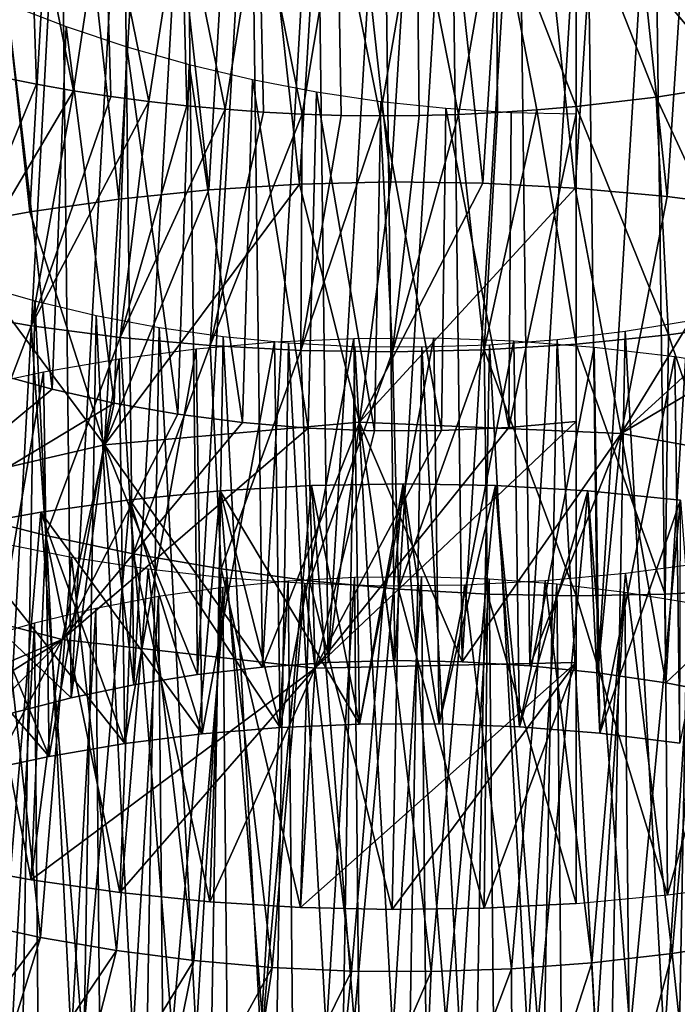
# Model space of a CAD drawing. Header units: millimetres. Extents: x -161 to 161, y -94 to 1149.
# Tile 742 of 1056: x 42.37 to 44.89, y 381.16 to 384.93. Entities that reach past the tile are written whole.
import ezdxf

# ---------------------------------------------------------------- set-up
doc = ezdxf.new("R2010")
doc.units = ezdxf.units.MM
doc.header["$LTSCALE"] = 81.481481
for name, color, linetype in [('63', 7, 'CONTINUOUS'), ('64', 7, 'CONTINUOUS'), ('66', 7, 'CONTINUOUS'), ('67', 7, 'CONTINUOUS'), ('74', 7, 'CONTINUOUS'), ('75', 7, 'CONTINUOUS'), ('76', 7, 'CONTINUOUS'), ('77', 7, 'CONTINUOUS'), ('79', 7, 'CONTINUOUS'), ('80', 7, 'CONTINUOUS'), ('83', 7, 'CONTINUOUS'), ('84', 7, 'CONTINUOUS')]:
    doc.layers.add(name, color=color, linetype=linetype)

msp = doc.modelspace()

# ---------------------------------------------------------------- linework, layer by layer
at = {"layer": '63', "color": 7, "linetype": 'CONTINUOUS', "true_color": 0xaaaaaa}
for points in [[(42.4356, 384.679, -24.3688), (42.295, 384.7069, -24.4219), (42.081, 383.8137, -23.6136), (42.4356, 384.679, -24.3688)], [(42.5776, 384.654, -24.3182), (42.4356, 384.679, -24.3688), (42.081, 383.8137, -23.6136), (42.5776, 384.654, -24.3182)], [(42.4158, 383.7559, -23.5066), (42.5776, 384.654, -24.3182), (42.081, 383.8137, -23.6136), (42.4158, 383.7559, -23.5066)], [(42.7209, 384.6319, -24.2699), (42.5776, 384.654, -24.3182), (42.4158, 383.7559, -23.5066), (42.7209, 384.6319, -24.2699)], [(42.8653, 384.6126, -24.2241), (42.7209, 384.6319, -24.2699), (42.4158, 383.7559, -23.5066), (42.8653, 384.6126, -24.2241)], [(42.7558, 383.7111, -23.4107), (42.8653, 384.6126, -24.2241), (42.4158, 383.7559, -23.5066), (42.7558, 383.7111, -23.4107)], [(43.0108, 384.5962, -24.1807), (42.8653, 384.6126, -24.2241), (42.7558, 383.7111, -23.4107), (43.0108, 384.5962, -24.1807)], [(43.1573, 384.5827, -24.1399), (43.0108, 384.5962, -24.1807), (42.7558, 383.7111, -23.4107), (43.1573, 384.5827, -24.1399)], [(43.0999, 383.6795, -23.3259), (43.1573, 384.5827, -24.1399), (42.7558, 383.7111, -23.4107), (43.0999, 383.6795, -23.3259)], [(43.3045, 384.5721, -24.1015), (43.1573, 384.5827, -24.1399), (43.0999, 383.6795, -23.3259), (43.3045, 384.5721, -24.1015)], [(43.4524, 384.5644, -24.0657), (43.3045, 384.5721, -24.1015), (43.0999, 383.6795, -23.3259), (43.4524, 384.5644, -24.0657)], [(44.1996, 384.5703, -23.9245), (44.0495, 384.5632, -23.9477), (44.1481, 383.6639, -23.14), (44.1996, 384.5703, -23.9245)], [(44.3498, 384.5804, -23.904), (44.1996, 384.5703, -23.9245), (44.1481, 383.6639, -23.14), (44.3498, 384.5804, -23.904)], [(44.5, 383.6856, -23.1013), (44.3498, 384.5804, -23.904), (44.1481, 383.6639, -23.14), (44.5, 383.6856, -23.1013)], [(44.5, 384.5934, -23.8861), (44.3498, 384.5804, -23.904), (44.5, 383.6856, -23.1013), (44.5, 384.5934, -23.8861)], [(43.4472, 383.661, -23.2525), (43.4524, 384.5644, -24.0657), (43.0999, 383.6795, -23.3259), (43.4472, 383.661, -23.2525)], [(43.601, 384.5597, -24.0324), (43.4524, 384.5644, -24.0657), (43.4472, 383.661, -23.2525), (43.601, 384.5597, -24.0324)], [(43.7501, 384.5579, -24.0016), (43.601, 384.5597, -24.0324), (43.4472, 383.661, -23.2525), (43.7501, 384.5579, -24.0016)], [(43.7969, 383.6558, -23.1905), (43.7501, 384.5579, -24.0016), (43.4472, 383.661, -23.2525), (43.7969, 383.6558, -23.1905)], [(43.8996, 384.5591, -23.9733), (43.7501, 384.5579, -24.0016), (43.7969, 383.6558, -23.1905), (43.8996, 384.5591, -23.9733)], [(44.0495, 384.5632, -23.9477), (43.8996, 384.5591, -23.9733), (43.7969, 383.6558, -23.1905), (44.0495, 384.5632, -23.9477)], [(44.1481, 383.6639, -23.14), (44.0495, 384.5632, -23.9477), (43.7969, 383.6558, -23.1905), (44.1481, 383.6639, -23.14)]]:
    msp.add_3dface(points, dxfattribs=at)
at = {"layer": '64', "color": 7, "linetype": 'CONTINUOUS', "true_color": 0xaaaaaa}
for points in [[(42.4158, 383.7559, -23.5066), (42.081, 383.8137, -23.6136), (42.1411, 383.0382, -24.4959), (42.4158, 383.7559, -23.5066)], [(42.4714, 382.9546, -24.4261), (42.4158, 383.7559, -23.5066), (42.1411, 383.0382, -24.4959), (42.4714, 382.9546, -24.4261)], [(42.7558, 383.7111, -23.4107), (42.4158, 383.7559, -23.5066), (42.4714, 382.9546, -24.4261), (42.7558, 383.7111, -23.4107)], [(42.8059, 382.8839, -24.3671), (42.7558, 383.7111, -23.4107), (42.4714, 382.9546, -24.4261), (42.8059, 382.8839, -24.3671)], [(43.0999, 383.6795, -23.3259), (42.7558, 383.7111, -23.4107), (42.8059, 382.8839, -24.3671), (43.0999, 383.6795, -23.3259)], [(43.1423, 382.8262, -24.3189), (43.0999, 383.6795, -23.3259), (42.8059, 382.8839, -24.3671), (43.1423, 382.8262, -24.3189)], [(43.4472, 383.661, -23.2525), (43.0999, 383.6795, -23.3259), (43.1423, 382.8262, -24.3189), (43.4472, 383.661, -23.2525)], [(44.1481, 383.6639, -23.14), (43.7969, 383.6558, -23.1905), (43.8202, 382.7494, -24.2547), (44.1481, 383.6639, -23.14)], [(44.1603, 382.7301, -24.2386), (44.1481, 383.6639, -23.14), (43.8202, 382.7494, -24.2547), (44.1603, 382.7301, -24.2386)], [(44.5, 383.6856, -23.1013), (44.1481, 383.6639, -23.14), (44.5, 382.7237, -24.2333), (44.5, 383.6856, -23.1013)], [(44.5, 382.7237, -24.2333), (44.1481, 383.6639, -23.14), (44.1603, 382.7301, -24.2386), (44.5, 382.7237, -24.2333)], [(43.4806, 382.7814, -24.2814), (43.4472, 383.661, -23.2525), (43.1423, 382.8262, -24.3189), (43.4806, 382.7814, -24.2814)], [(43.7969, 383.6558, -23.1905), (43.4472, 383.661, -23.2525), (43.4806, 382.7814, -24.2814), (43.7969, 383.6558, -23.1905)], [(43.8202, 382.7494, -24.2547), (43.7969, 383.6558, -23.1905), (43.4806, 382.7814, -24.2814), (43.8202, 382.7494, -24.2547)]]:
    msp.add_3dface(points, dxfattribs=at)
at = {"layer": '66', "color": 7, "linetype": 'CONTINUOUS', "true_color": 0xaaaaaa}
for points in [[(45.1116, 384.677, -23.8392), (44.8061, 384.6291, -23.8573), (45.2045, 383.7698, -23.0587), (45.1116, 384.677, -23.8392)], [(44.8061, 384.6291, -23.8573), (44.5, 384.5934, -23.8861), (44.8526, 383.7209, -23.0741), (44.8061, 384.6291, -23.8573)], [(45.2045, 383.7698, -23.0587), (44.8061, 384.6291, -23.8573), (44.8526, 383.7209, -23.0741), (45.2045, 383.7698, -23.0587)], [(44.5, 384.5934, -23.8861), (44.5, 383.6856, -23.1013), (44.8526, 383.7209, -23.0741), (44.5, 384.5934, -23.8861)]]:
    msp.add_3dface(points, dxfattribs=at)
at = {"layer": '67', "color": 7, "linetype": 'CONTINUOUS', "true_color": 0xaaaaaa}
for points in [[(45.2045, 383.7698, -23.0587), (44.8526, 383.7209, -23.0741), (45.1804, 382.7493, -24.2547), (45.2045, 383.7698, -23.0587)], [(44.8526, 383.7209, -23.0741), (44.5, 383.6856, -23.1013), (44.84, 382.7301, -24.2386), (44.8526, 383.7209, -23.0741)], [(45.1804, 382.7493, -24.2547), (44.8526, 383.7209, -23.0741), (44.84, 382.7301, -24.2386), (45.1804, 382.7493, -24.2547)], [(44.5, 383.6856, -23.1013), (44.5, 382.7237, -24.2333), (44.84, 382.7301, -24.2386), (44.5, 383.6856, -23.1013)]]:
    msp.add_3dface(points, dxfattribs=at)
at = {"layer": '74', "color": 7, "linetype": 'CONTINUOUS', "true_color": 0xaaaaaa}
for points in [[(43.4418, 384.2965, -44.0646), (43.7916, 384.3051, -44.124), (43.6713, 383.3874, -43.314), (43.4418, 384.2965, -44.0646)], [(43.7916, 384.3051, -44.124), (44.1431, 384.3001, -44.172), (43.6713, 383.3874, -43.314), (43.7916, 384.3051, -44.124)], [(43.0945, 384.2746, -43.9941), (43.4418, 384.2965, -44.0646), (42.6958, 383.3007, -43.0623), (43.0945, 384.2746, -43.9941)], [(42.6958, 383.3007, -43.0623), (43.4418, 384.2965, -44.0646), (43.6713, 383.3874, -43.314), (42.6958, 383.3007, -43.0623)], [(42.7505, 384.2394, -43.9123), (43.0945, 384.2746, -43.9941), (42.6958, 383.3007, -43.0623), (42.7505, 384.2394, -43.9123)], [(44.1431, 384.3001, -44.172), (44.4955, 384.2816, -44.2088), (43.6713, 383.3874, -43.314), (44.1431, 384.3001, -44.172)], [(43.6713, 383.3874, -43.314), (44.4955, 384.2816, -44.2088), (44.6715, 383.3432, -43.4564), (43.6713, 383.3874, -43.314)], [(44.4955, 384.2816, -44.2088), (44.848, 384.2493, -44.2341), (44.6715, 383.3432, -43.4564), (44.4955, 384.2816, -44.2088)], [(42.4106, 384.191, -43.8195), (42.7505, 384.2394, -43.9123), (42.6958, 383.3007, -43.0623), (42.4106, 384.191, -43.8195)], [(44.848, 384.2493, -44.2341), (45.1996, 384.2033, -44.2479), (44.6715, 383.3432, -43.4564), (44.848, 384.2493, -44.2341)], [(42.0761, 384.1293, -43.7157), (42.4106, 384.191, -43.8195), (42.6958, 383.3007, -43.0623), (42.0761, 384.1293, -43.7157)], [(45.1996, 384.2033, -44.2479), (45.5495, 384.1436, -44.2503), (44.6715, 383.3432, -43.4564), (45.1996, 384.2033, -44.2479)], [(41.7744, 383.0873, -42.7048), (42.0761, 384.1293, -43.7157), (42.6958, 383.3007, -43.0623), (41.7744, 383.0873, -42.7048)], [(45.5495, 384.1436, -44.2503), (45.8968, 384.0704, -44.2414), (44.6715, 383.3432, -43.4564), (45.5495, 384.1436, -44.2503)], [(44.6715, 383.3432, -43.4564), (45.8968, 384.0704, -44.2414), (45.6664, 383.1657, -43.4875), (44.6715, 383.3432, -43.4564)], [(42.4964, 383.5129, -27.7491), (41.6241, 382.7904, -27.2163), (42.2662, 383.576, -27.8602), (42.4964, 383.5129, -27.7491)], [(42.7333, 383.4599, -27.6462), (41.6241, 382.7904, -27.2163), (42.4964, 383.5129, -27.7491), (42.7333, 383.4599, -27.6462)], [(42.5337, 382.5565, -26.8416), (41.6241, 382.7904, -27.2163), (42.7333, 383.4599, -27.6462), (42.5337, 382.5565, -26.8416)], [(42.976, 383.4174, -27.5522), (42.5337, 382.5565, -26.8416), (42.7333, 383.4599, -27.6462), (42.976, 383.4174, -27.5522)], [(43.2234, 383.3856, -27.4671), (42.5337, 382.5565, -26.8416), (42.976, 383.4174, -27.5522), (43.2234, 383.3856, -27.4671)], [(43.4745, 383.3646, -27.3911), (42.5337, 382.5565, -26.8416), (43.2234, 383.3856, -27.4671), (43.4745, 383.3646, -27.3911)], [(43.5019, 382.4474, -26.5713), (42.5337, 382.5565, -26.8416), (43.4745, 383.3646, -27.3911), (43.5019, 382.4474, -26.5713)], [(42.6958, 383.3007, -43.0623), (43.6713, 383.3874, -43.314), (43.2998, 382.4513, -42.4073), (42.6958, 383.3007, -43.0623)], [(43.2998, 382.4513, -42.4073), (43.6713, 383.3874, -43.314), (43.5516, 382.469, -42.4804), (43.2998, 382.4513, -42.4073)], [(43.7284, 383.3545, -27.3242), (43.5019, 382.4474, -26.5713), (43.4745, 383.3646, -27.3911), (43.7284, 383.3545, -27.3242)], [(44.5, 382.4692, -26.4102), (43.5019, 382.4474, -26.5713), (44.5, 383.3902, -27.1793), (44.5, 382.4692, -26.4102)], [(44.5, 383.3902, -27.1793), (43.5019, 382.4474, -26.5713), (44.242, 383.3672, -27.2183), (44.5, 383.3902, -27.1793)], [(44.242, 383.3672, -27.2183), (43.5019, 382.4474, -26.5713), (43.9845, 383.3553, -27.2666), (44.242, 383.3672, -27.2183)], [(43.5516, 382.469, -42.4804), (43.6713, 383.3874, -43.314), (43.8065, 382.4758, -42.5445), (43.5516, 382.469, -42.4804)], [(43.6713, 383.3874, -43.314), (44.6715, 383.3432, -43.4564), (44.0637, 382.4716, -42.5994), (43.6713, 383.3874, -43.314)], [(43.8065, 382.4758, -42.5445), (43.6713, 383.3874, -43.314), (44.0637, 382.4716, -42.5994), (43.8065, 382.4758, -42.5445)], [(43.9845, 383.3553, -27.2666), (43.5019, 382.4474, -26.5713), (43.7284, 383.3545, -27.3242), (43.9845, 383.3553, -27.2666)], [(44.0637, 382.4716, -42.5994), (44.6715, 383.3432, -43.4564), (44.3228, 382.4562, -42.6451), (44.0637, 382.4716, -42.5994)], [(44.3228, 382.4562, -42.6451), (44.6715, 383.3432, -43.4564), (44.5828, 382.4294, -42.6813), (44.3228, 382.4562, -42.6451)], [(44.5828, 382.4294, -42.6813), (44.6715, 383.3432, -43.4564), (44.8425, 382.3913, -42.7081), (44.5828, 382.4294, -42.6813)], [(44.6715, 383.3432, -43.4564), (45.6664, 383.1657, -43.4875), (44.8425, 382.3913, -42.7081), (44.6715, 383.3432, -43.4564)], [(41.7744, 383.0873, -42.7048), (42.6958, 383.3007, -43.0623), (42.5691, 382.334, -42.1339), (41.7744, 383.0873, -42.7048)], [(42.5691, 382.334, -42.1339), (42.6958, 383.3007, -43.0623), (42.8077, 382.3837, -42.2339), (42.5691, 382.334, -42.1339)], [(42.8077, 382.3837, -42.2339), (42.6958, 383.3007, -43.0623), (43.0516, 382.4229, -42.3251), (42.8077, 382.3837, -42.2339)], [(43.0516, 382.4229, -42.3251), (42.6958, 383.3007, -43.0623), (43.2998, 382.4513, -42.4073), (43.0516, 382.4229, -42.3251)], [(44.8425, 382.3913, -42.7081), (45.6664, 383.1657, -43.4875), (45.1009, 382.3419, -42.7254), (44.8425, 382.3913, -42.7081)], [(42.3367, 382.274, -42.0252), (41.7744, 383.0873, -42.7048), (42.5691, 382.334, -42.1339), (42.3367, 382.274, -42.0252)], [(42.5337, 382.5565, -26.8416), (41.1175, 381.9598, -26.5077), (41.6241, 382.7904, -27.2163), (42.5337, 382.5565, -26.8416)], [(41.4309, 381.8606, -26.3725), (41.1175, 381.9598, -26.5077), (42.5337, 382.5565, -26.8416), (41.4309, 381.8606, -26.3725)], [(41.7522, 381.7737, -26.2476), (41.4309, 381.8606, -26.3725), (42.5337, 382.5565, -26.8416), (41.7522, 381.7737, -26.2476)], [(42.0806, 381.6994, -26.1332), (41.7522, 381.7737, -26.2476), (42.5337, 382.5565, -26.8416), (42.0806, 381.6994, -26.1332)], [(42.4152, 381.6379, -26.0295), (42.0806, 381.6994, -26.1332), (42.5337, 382.5565, -26.8416), (42.4152, 381.6379, -26.0295)], [(43.5019, 382.4474, -26.5713), (42.4152, 381.6379, -26.0295), (42.5337, 382.5565, -26.8416), (43.5019, 382.4474, -26.5713)], [(43.7961, 381.5243, -25.7254), (43.4462, 381.5326, -25.7847), (44.5, 382.4692, -26.4102), (43.7961, 381.5243, -25.7254)], [(44.5, 382.4692, -26.4102), (43.4462, 381.5326, -25.7847), (43.5019, 382.4474, -26.5713), (44.5, 382.4692, -26.4102)], [(44.1477, 381.5294, -25.6775), (43.7961, 381.5243, -25.7254), (44.5, 382.4692, -26.4102), (44.1477, 381.5294, -25.6775)], [(44.5, 381.5481, -25.6409), (44.1477, 381.5294, -25.6775), (44.5, 382.4692, -26.4102), (44.5, 381.5481, -25.6409)], [(42.7549, 381.5895, -25.9368), (42.4152, 381.6379, -26.0295), (43.5019, 382.4474, -26.5713), (42.7549, 381.5895, -25.9368)], [(43.0989, 381.5544, -25.8551), (42.7549, 381.5895, -25.9368), (43.5019, 382.4474, -26.5713), (43.0989, 381.5544, -25.8551)], [(43.4462, 381.5326, -25.7847), (43.0989, 381.5544, -25.8551), (43.5019, 382.4474, -26.5713), (43.4462, 381.5326, -25.7847)]]:
    msp.add_3dface(points, dxfattribs=at)
at = {"layer": '75', "color": 7, "linetype": 'CONTINUOUS', "true_color": 0xaaaaaa}
for points in [[(43.4874, 383.1447, -45.4547), (43.1387, 383.1244, -45.3853), (43.6712, 382.2336, -44.6956), (43.4874, 383.1447, -45.4547)], [(43.8386, 383.1515, -45.5127), (43.4874, 383.1447, -45.4547), (43.6712, 382.2336, -44.6956), (43.8386, 383.1515, -45.5127)], [(43.9764, 382.2342, -44.7511), (43.8386, 383.1515, -45.5127), (43.6712, 382.2336, -44.6956), (43.9764, 382.2342, -44.7511)], [(44.1914, 383.1447, -45.5594), (43.8386, 383.1515, -45.5127), (43.9764, 382.2342, -44.7511), (44.1914, 383.1447, -45.5594)], [(44.2829, 382.2224, -44.7961), (44.1914, 383.1447, -45.5594), (43.9764, 382.2342, -44.7511), (44.2829, 382.2224, -44.7961)], [(44.545, 383.1241, -45.5946), (44.1914, 383.1447, -45.5594), (44.2829, 382.2224, -44.7961), (44.545, 383.1241, -45.5946)], [(43.1387, 383.1244, -45.3853), (42.7934, 383.0907, -45.3047), (43.3685, 382.2208, -44.63), (43.1387, 383.1244, -45.3853)], [(43.6712, 382.2336, -44.6956), (43.1387, 383.1244, -45.3853), (43.3685, 382.2208, -44.63), (43.6712, 382.2336, -44.6956)], [(44.59, 382.198, -44.8306), (44.545, 383.1241, -45.5946), (44.2829, 382.2224, -44.7961), (44.59, 382.198, -44.8306)], [(44.8984, 383.0896, -45.6182), (44.545, 383.1241, -45.5946), (44.59, 382.198, -44.8306), (44.8984, 383.0896, -45.6182)], [(42.7934, 383.0907, -45.3047), (42.4524, 383.0437, -45.213), (43.0691, 382.1957, -44.5542), (42.7934, 383.0907, -45.3047)], [(43.3685, 382.2208, -44.63), (42.7934, 383.0907, -45.3047), (43.0691, 382.1957, -44.5542), (43.3685, 382.2208, -44.63)], [(44.8969, 382.161, -44.8546), (44.8984, 383.0896, -45.6182), (44.59, 382.198, -44.8306), (44.8969, 382.161, -44.8546)], [(42.4524, 383.0437, -45.213), (42.1166, 382.9836, -45.1104), (42.774, 382.1587, -44.4685), (42.4524, 383.0437, -45.213)], [(43.0691, 382.1957, -44.5542), (42.4524, 383.0437, -45.213), (42.774, 382.1587, -44.4685), (43.0691, 382.1957, -44.5542)], [(42.1166, 382.9836, -45.1104), (41.7868, 382.9105, -44.9969), (42.4841, 382.1099, -44.373), (42.1166, 382.9836, -45.1104)], [(42.774, 382.1587, -44.4685), (42.1166, 382.9836, -45.1104), (42.4841, 382.1099, -44.373), (42.774, 382.1587, -44.4685)], [(42.4841, 382.1099, -44.373), (41.7868, 382.9105, -44.9969), (42.2001, 382.0494, -44.2677), (42.4841, 382.1099, -44.373)], [(42.1662, 381.4804, -28.3589), (41.8435, 380.5977, -27.5959), (42.4512, 381.4183, -28.252), (42.1662, 381.4804, -28.3589)], [(41.8435, 380.5977, -27.5959), (42.1748, 380.5268, -27.4842), (42.4512, 381.4183, -28.252), (41.8435, 380.5977, -27.5959)], [(42.4512, 381.4183, -28.252), (42.1748, 380.5268, -27.4842), (42.7421, 381.3679, -28.1548), (42.4512, 381.4183, -28.252)], [(44.867, 381.3566, -27.7605), (44.9646, 380.4402, -26.9919), (45.1736, 381.4049, -27.7458), (44.867, 381.3566, -27.7605)], [(42.1748, 380.5268, -27.4842), (42.5121, 380.4689, -27.3833), (42.7421, 381.3679, -28.1548), (42.1748, 380.5268, -27.4842)], [(42.7421, 381.3679, -28.1548), (42.5121, 380.4689, -27.3833), (43.0379, 381.3295, -28.0677), (42.7421, 381.3679, -28.1548)], [(42.5121, 380.4689, -27.3833), (42.8545, 380.4242, -27.2935), (43.0379, 381.3295, -28.0677), (42.5121, 380.4689, -27.3833)], [(43.0379, 381.3295, -28.0677), (42.8545, 380.4242, -27.2935), (43.3377, 381.3031, -27.9907), (43.0379, 381.3295, -28.0677)], [(44.5596, 381.3209, -27.7856), (44.6107, 380.4031, -27.0134), (44.867, 381.3566, -27.7605), (44.5596, 381.3209, -27.7856)], [(44.6107, 380.4031, -27.0134), (44.9646, 380.4402, -26.9919), (44.867, 381.3566, -27.7605), (44.6107, 380.4031, -27.0134)], [(42.8545, 380.4242, -27.2935), (43.201, 380.3928, -27.2148), (43.3377, 381.3031, -27.9907), (42.8545, 380.4242, -27.2935)], [(43.3377, 381.3031, -27.9907), (43.201, 380.3928, -27.2148), (43.6405, 381.289, -27.9239), (43.3377, 381.3031, -27.9907)], [(43.9028, 380.3705, -27.0912), (44.2564, 380.3799, -27.0465), (44.2522, 381.2977, -27.8213), (43.9028, 380.3705, -27.0912)], [(43.9456, 381.2872, -27.8674), (43.9028, 380.3705, -27.0912), (44.2522, 381.2977, -27.8213), (43.9456, 381.2872, -27.8674)], [(44.2522, 381.2977, -27.8213), (44.2564, 380.3799, -27.0465), (44.5596, 381.3209, -27.7856), (44.2522, 381.2977, -27.8213)], [(44.2564, 380.3799, -27.0465), (44.6107, 380.4031, -27.0134), (44.5596, 381.3209, -27.7856), (44.2564, 380.3799, -27.0465)], [(43.201, 380.3928, -27.2148), (43.5507, 380.3749, -27.1473), (43.6405, 381.289, -27.9239), (43.201, 380.3928, -27.2148)], [(43.6405, 381.289, -27.9239), (43.5507, 380.3749, -27.1473), (43.9456, 381.2872, -27.8674), (43.6405, 381.289, -27.9239)], [(43.5507, 380.3749, -27.1473), (43.9028, 380.3705, -27.0912), (43.9456, 381.2872, -27.8674), (43.5507, 380.3749, -27.1473)]]:
    msp.add_3dface(points, dxfattribs=at)
at = {"layer": '76', "color": 7, "linetype": 'CONTINUOUS', "true_color": 0xaaaaaa}
for points in [[(43.0945, 384.2746, -43.9941), (42.8702, 386.3043, -41.4859), (43.2166, 386.3351, -41.5641), (43.0945, 384.2746, -43.9941)], [(43.4418, 384.2965, -44.0646), (43.0945, 384.2746, -43.9941), (43.2166, 386.3351, -41.5641), (43.4418, 384.2965, -44.0646)], [(43.4418, 384.2965, -44.0646), (43.2166, 386.3351, -41.5641), (43.5663, 386.3524, -41.631), (43.4418, 384.2965, -44.0646)], [(43.7916, 384.3051, -44.124), (43.4418, 384.2965, -44.0646), (43.5663, 386.3524, -41.631), (43.7916, 384.3051, -44.124)], [(43.7916, 384.3051, -44.124), (43.5663, 386.3524, -41.631), (43.9186, 386.3562, -41.6866), (43.7916, 384.3051, -44.124)], [(44.1431, 384.3001, -44.172), (43.7916, 384.3051, -44.124), (43.9186, 386.3562, -41.6866), (44.1431, 384.3001, -44.172)], [(44.1431, 384.3001, -44.172), (43.9186, 386.3562, -41.6866), (44.2724, 386.3462, -41.7308), (44.1431, 384.3001, -44.172)], [(44.4955, 384.2816, -44.2088), (44.1431, 384.3001, -44.172), (44.2724, 386.3462, -41.7308), (44.4955, 384.2816, -44.2088)], [(44.4955, 384.2816, -44.2088), (44.2724, 386.3462, -41.7308), (44.6269, 386.3223, -41.7634), (44.4955, 384.2816, -44.2088)], [(42.7505, 384.2394, -43.9123), (42.5279, 386.2603, -41.3967), (42.8702, 386.3043, -41.4859), (42.7505, 384.2394, -43.9123)], [(43.0945, 384.2746, -43.9941), (42.7505, 384.2394, -43.9123), (42.8702, 386.3043, -41.4859), (43.0945, 384.2746, -43.9941)], [(44.848, 384.2493, -44.2341), (44.4955, 384.2816, -44.2088), (44.6269, 386.3223, -41.7634), (44.848, 384.2493, -44.2341)], [(44.848, 384.2493, -44.2341), (44.6269, 386.3223, -41.7634), (44.9809, 386.2846, -41.7844), (44.848, 384.2493, -44.2341)], [(42.4106, 384.191, -43.8195), (42.1905, 386.203, -41.2964), (42.5279, 386.2603, -41.3967), (42.4106, 384.191, -43.8195)], [(42.7505, 384.2394, -43.9123), (42.4106, 384.191, -43.8195), (42.5279, 386.2603, -41.3967), (42.7505, 384.2394, -43.9123)], [(45.1996, 384.2033, -44.2479), (44.848, 384.2493, -44.2341), (44.9809, 386.2846, -41.7844), (45.1996, 384.2033, -44.2479)], [(42.4106, 384.191, -43.8195), (42.0761, 384.1293, -43.7157), (42.1905, 386.203, -41.2964), (42.4106, 384.191, -43.8195)], [(43.3015, 381.0843, -47.8752), (43.1387, 383.1244, -45.3853), (43.4874, 383.1447, -45.4547), (43.3015, 381.0843, -47.8752)], [(43.6503, 381.0983, -47.9391), (43.3015, 381.0843, -47.8752), (43.4874, 383.1447, -45.4547), (43.6503, 381.0983, -47.9391)], [(43.6503, 381.0983, -47.9391), (43.4874, 383.1447, -45.4547), (43.8386, 383.1515, -45.5127), (43.6503, 381.0983, -47.9391)], [(44.0013, 381.0988, -47.9918), (43.6503, 381.0983, -47.9391), (43.8386, 383.1515, -45.5127), (44.0013, 381.0988, -47.9918)], [(44.0013, 381.0988, -47.9918), (43.8386, 383.1515, -45.5127), (44.1914, 383.1447, -45.5594), (44.0013, 381.0988, -47.9918)], [(44.3536, 381.0858, -48.0331), (44.0013, 381.0988, -47.9918), (44.1914, 383.1447, -45.5594), (44.3536, 381.0858, -48.0331)], [(44.3536, 381.0858, -48.0331), (44.1914, 383.1447, -45.5594), (44.545, 383.1241, -45.5946), (44.3536, 381.0858, -48.0331)], [(42.9554, 381.057, -47.8001), (42.7934, 383.0907, -45.3047), (43.1387, 383.1244, -45.3853), (42.9554, 381.057, -47.8001)], [(43.3015, 381.0843, -47.8752), (42.9554, 381.057, -47.8001), (43.1387, 383.1244, -45.3853), (43.3015, 381.0843, -47.8752)], [(44.7062, 381.059, -48.063), (44.3536, 381.0858, -48.0331), (44.545, 383.1241, -45.5946), (44.7062, 381.059, -48.063)], [(44.7062, 381.059, -48.063), (44.545, 383.1241, -45.5946), (44.8984, 383.0896, -45.6182), (44.7062, 381.059, -48.063)], [(42.6131, 381.0164, -47.7139), (42.4524, 383.0437, -45.213), (42.7934, 383.0907, -45.3047), (42.6131, 381.0164, -47.7139)], [(42.9554, 381.057, -47.8001), (42.6131, 381.0164, -47.7139), (42.7934, 383.0907, -45.3047), (42.9554, 381.057, -47.8001)], [(45.0581, 381.0185, -48.0814), (44.7062, 381.059, -48.063), (44.8984, 383.0896, -45.6182), (45.0581, 381.0185, -48.0814)], [(42.1411, 383.0382, -24.4959), (42.0806, 381.6994, -26.1332), (42.4152, 381.6379, -26.0295), (42.1411, 383.0382, -24.4959)], [(42.2754, 380.9627, -47.6167), (42.1166, 382.9836, -45.1104), (42.4524, 383.0437, -45.213), (42.2754, 380.9627, -47.6167)], [(42.4714, 382.9546, -24.4261), (42.1411, 383.0382, -24.4959), (42.4152, 381.6379, -26.0295), (42.4714, 382.9546, -24.4261)], [(42.6131, 381.0164, -47.7139), (42.2754, 380.9627, -47.6167), (42.4524, 383.0437, -45.213), (42.6131, 381.0164, -47.7139)], [(42.4714, 382.9546, -24.4261), (42.4152, 381.6379, -26.0295), (42.7549, 381.5895, -25.9368), (42.4714, 382.9546, -24.4261)], [(42.8059, 382.8839, -24.3671), (42.4714, 382.9546, -24.4261), (42.7549, 381.5895, -25.9368), (42.8059, 382.8839, -24.3671)], [(42.8059, 382.8839, -24.3671), (42.7549, 381.5895, -25.9368), (43.0989, 381.5544, -25.8551), (42.8059, 382.8839, -24.3671)], [(43.1423, 382.8262, -24.3189), (42.8059, 382.8839, -24.3671), (43.0989, 381.5544, -25.8551), (43.1423, 382.8262, -24.3189)], [(43.1423, 382.8262, -24.3189), (43.0989, 381.5544, -25.8551), (43.4462, 381.5326, -25.7847), (43.1423, 382.8262, -24.3189)], [(43.4806, 382.7814, -24.2814), (43.1423, 382.8262, -24.3189), (43.4462, 381.5326, -25.7847), (43.4806, 382.7814, -24.2814)], [(43.4806, 382.7814, -24.2814), (43.4462, 381.5326, -25.7847), (43.7961, 381.5243, -25.7254), (43.4806, 382.7814, -24.2814)], [(43.8202, 382.7494, -24.2547), (43.4806, 382.7814, -24.2814), (43.7961, 381.5243, -25.7254), (43.8202, 382.7494, -24.2547)], [(43.8202, 382.7494, -24.2547), (43.7961, 381.5243, -25.7254), (44.1477, 381.5294, -25.6775), (43.8202, 382.7494, -24.2547)], [(44.1603, 382.7301, -24.2386), (43.8202, 382.7494, -24.2547), (44.1477, 381.5294, -25.6775), (44.1603, 382.7301, -24.2386)], [(44.1603, 382.7301, -24.2386), (44.1477, 381.5294, -25.6775), (44.5, 381.5481, -25.6409), (44.1603, 382.7301, -24.2386)], [(44.5, 382.7237, -24.2333), (44.1603, 382.7301, -24.2386), (44.5, 381.5481, -25.6409), (44.5, 382.7237, -24.2333)]]:
    msp.add_3dface(points, dxfattribs=at)
at = {"layer": '77', "color": 7, "linetype": 'CONTINUOUS', "true_color": 0xaaaaaa}
for points in [[(44.84, 382.7301, -24.2386), (44.5, 382.7237, -24.2333), (44.8493, 381.5803, -25.6161), (44.84, 382.7301, -24.2386)], [(44.5, 382.7237, -24.2333), (44.5, 381.5481, -25.6409), (44.8493, 381.5803, -25.6161), (44.5, 382.7237, -24.2333)], [(45.1804, 382.7493, -24.2547), (44.84, 382.7301, -24.2386), (44.8493, 381.5803, -25.6161), (45.1804, 382.7493, -24.2547)], [(45.1981, 381.6259, -25.6024), (45.1804, 382.7493, -24.2547), (44.8493, 381.5803, -25.6161), (45.1981, 381.6259, -25.6024)]]:
    msp.add_3dface(points, dxfattribs=at)
at = {"layer": '79', "color": 7, "linetype": 'CONTINUOUS', "true_color": 0xaaaaaa}
for points in [[(42.295, 384.7069, -24.4219), (42.4088, 385.4903, -23.4527), (42.1268, 385.5489, -23.5642), (42.295, 384.7069, -24.4219)], [(42.295, 384.7069, -24.4219), (42.4356, 384.679, -24.3688), (42.4088, 385.4903, -23.4527), (42.295, 384.7069, -24.4219)], [(42.4356, 384.679, -24.3688), (42.5776, 384.654, -24.3182), (42.4088, 385.4903, -23.4527), (42.4356, 384.679, -24.3688)], [(42.5776, 384.654, -24.3182), (42.6966, 385.443, -23.3512), (42.4088, 385.4903, -23.4527), (42.5776, 384.654, -24.3182)], [(42.5776, 384.654, -24.3182), (42.7209, 384.6319, -24.2699), (42.6966, 385.443, -23.3512), (42.5776, 384.654, -24.3182)], [(42.7209, 384.6319, -24.2699), (42.8653, 384.6126, -24.2241), (42.6966, 385.443, -23.3512), (42.7209, 384.6319, -24.2699)], [(42.8653, 384.6126, -24.2241), (42.9895, 385.4073, -23.2597), (42.6966, 385.443, -23.3512), (42.8653, 384.6126, -24.2241)], [(42.8653, 384.6126, -24.2241), (43.0108, 384.5962, -24.1807), (42.9895, 385.4073, -23.2597), (42.8653, 384.6126, -24.2241)], [(43.0108, 384.5962, -24.1807), (43.1573, 384.5827, -24.1399), (42.9895, 385.4073, -23.2597), (43.0108, 384.5962, -24.1807)], [(43.1573, 384.5827, -24.1399), (43.2865, 385.3834, -23.1785), (42.9895, 385.4073, -23.2597), (43.1573, 384.5827, -24.1399)], [(44.5, 384.5934, -23.8861), (44.5, 385.4067, -22.9589), (44.1945, 385.3829, -22.9978), (44.5, 384.5934, -23.8861)], [(43.1573, 384.5827, -24.1399), (43.3045, 384.5721, -24.1015), (43.2865, 385.3834, -23.1785), (43.1573, 384.5827, -24.1399)], [(43.3045, 384.5721, -24.1015), (43.4524, 384.5644, -24.0657), (43.2865, 385.3834, -23.1785), (43.3045, 384.5721, -24.1015)], [(43.4524, 384.5644, -24.0657), (43.5869, 385.3713, -23.1078), (43.2865, 385.3834, -23.1785), (43.4524, 384.5644, -24.0657)], [(43.4524, 384.5644, -24.0657), (43.601, 384.5597, -24.0324), (43.5869, 385.3713, -23.1078), (43.4524, 384.5644, -24.0657)], [(43.601, 384.5597, -24.0324), (43.7501, 384.5579, -24.0016), (43.5869, 385.3713, -23.1078), (43.601, 384.5597, -24.0324)], [(43.7501, 384.5579, -24.0016), (43.8899, 385.3711, -23.0475), (43.5869, 385.3713, -23.1078), (43.7501, 384.5579, -24.0016)], [(43.7501, 384.5579, -24.0016), (43.8996, 384.5591, -23.9733), (43.8899, 385.3711, -23.0475), (43.7501, 384.5579, -24.0016)], [(44.0495, 384.5632, -23.9477), (44.1945, 385.3829, -22.9978), (43.8899, 385.3711, -23.0475), (44.0495, 384.5632, -23.9477)], [(43.8996, 384.5591, -23.9733), (44.0495, 384.5632, -23.9477), (43.8899, 385.3711, -23.0475), (43.8996, 384.5591, -23.9733)], [(44.0495, 384.5632, -23.9477), (44.1996, 384.5703, -23.9245), (44.1945, 385.3829, -22.9978), (44.0495, 384.5632, -23.9477)], [(44.1996, 384.5703, -23.9245), (44.3498, 384.5804, -23.904), (44.1945, 385.3829, -22.9978), (44.1996, 384.5703, -23.9245)], [(44.3498, 384.5804, -23.904), (44.5, 384.5934, -23.8861), (44.1945, 385.3829, -22.9978), (44.3498, 384.5804, -23.904)]]:
    msp.add_3dface(points, dxfattribs=at)
at = {"layer": '80', "color": 7, "linetype": 'CONTINUOUS', "true_color": 0xaaaaaa}
for points in [[(44.5, 385.4067, -22.9589), (45.4156, 384.7372, -23.8317), (45.5976, 385.5933, -22.9076), (44.5, 385.4067, -22.9589)], [(44.5, 384.5934, -23.8861), (44.8061, 384.6291, -23.8573), (44.5, 385.4067, -22.9589), (44.5, 384.5934, -23.8861)], [(44.8061, 384.6291, -23.8573), (45.1116, 384.677, -23.8392), (44.5, 385.4067, -22.9589), (44.8061, 384.6291, -23.8573)], [(45.1116, 384.677, -23.8392), (45.4156, 384.7372, -23.8317), (44.5, 385.4067, -22.9589), (45.1116, 384.677, -23.8392)]]:
    msp.add_3dface(points, dxfattribs=at)
at = {"layer": '83', "color": 7, "linetype": 'CONTINUOUS', "true_color": 0xaaaaaa}
for points in [[(43.5064, 385.9921, -38.2465), (43.5516, 382.469, -42.4804), (43.7613, 386.0009, -38.3123), (43.5064, 385.9921, -38.2465)], [(43.5516, 382.469, -42.4804), (43.8065, 382.4758, -42.5445), (43.7613, 386.0009, -38.3123), (43.5516, 382.469, -42.4804)], [(43.7613, 386.0009, -38.3123), (43.8065, 382.4758, -42.5445), (44.0187, 385.9986, -38.369), (43.7613, 386.0009, -38.3123)], [(43.8065, 382.4758, -42.5445), (44.0637, 382.4716, -42.5994), (44.0187, 385.9986, -38.369), (43.8065, 382.4758, -42.5445)], [(44.0187, 385.9986, -38.369), (44.0637, 382.4716, -42.5994), (44.2777, 385.9851, -38.4163), (44.0187, 385.9986, -38.369)], [(43.0079, 385.9422, -38.0881), (43.0516, 382.4229, -42.3251), (43.255, 385.9725, -38.1717), (43.0079, 385.9422, -38.0881)], [(43.0516, 382.4229, -42.3251), (43.2998, 382.4513, -42.4073), (43.255, 385.9725, -38.1717), (43.0516, 382.4229, -42.3251)], [(43.255, 385.9725, -38.1717), (43.2998, 382.4513, -42.4073), (43.5064, 385.9921, -38.2465), (43.255, 385.9725, -38.1717)], [(43.2998, 382.4513, -42.4073), (43.5516, 382.469, -42.4804), (43.5064, 385.9921, -38.2465), (43.2998, 382.4513, -42.4073)], [(44.0637, 382.4716, -42.5994), (44.3228, 382.4562, -42.6451), (44.2777, 385.9851, -38.4163), (44.0637, 382.4716, -42.5994)], [(44.2777, 385.9851, -38.4163), (44.3228, 382.4562, -42.6451), (44.5374, 385.9604, -38.4542), (44.2777, 385.9851, -38.4163)], [(44.3228, 382.4562, -42.6451), (44.5828, 382.4294, -42.6813), (44.5374, 385.9604, -38.4542), (44.3228, 382.4562, -42.6451)], [(44.5374, 385.9604, -38.4542), (44.5828, 382.4294, -42.6813), (44.7967, 385.9243, -38.4825), (44.5374, 385.9604, -38.4542)], [(42.7657, 385.9013, -37.9956), (42.8077, 382.3837, -42.2339), (43.0079, 385.9422, -38.0881), (42.7657, 385.9013, -37.9956)], [(42.8077, 382.3837, -42.2339), (43.0516, 382.4229, -42.3251), (43.0079, 385.9422, -38.0881), (42.8077, 382.3837, -42.2339)], [(44.5828, 382.4294, -42.6813), (44.8425, 382.3913, -42.7081), (44.7967, 385.9243, -38.4825), (44.5828, 382.4294, -42.6813)], [(44.7967, 385.9243, -38.4825), (44.8425, 382.3913, -42.7081), (45.055, 385.877, -38.5015), (44.7967, 385.9243, -38.4825)], [(42.5289, 385.8499, -37.8944), (42.5691, 382.334, -42.1339), (42.7657, 385.9013, -37.9956), (42.5289, 385.8499, -37.8944)], [(42.5691, 382.334, -42.1339), (42.8077, 382.3837, -42.2339), (42.7657, 385.9013, -37.9956), (42.5691, 382.334, -42.1339)], [(42.2981, 385.7883, -37.7846), (42.3367, 382.274, -42.0252), (42.5289, 385.8499, -37.8944), (42.2981, 385.7883, -37.7846)], [(42.3367, 382.274, -42.0252), (42.5691, 382.334, -42.1339), (42.5289, 385.8499, -37.8944), (42.3367, 382.274, -42.0252)], [(44.8425, 382.3913, -42.7081), (45.1009, 382.3419, -42.7254), (45.055, 385.877, -38.5015), (44.8425, 382.3913, -42.7081)], [(42.4964, 383.5129, -27.7491), (42.2662, 383.576, -27.8602), (42.3238, 384.9861, -26.1226), (42.4964, 383.5129, -27.7491)], [(42.5491, 384.8991, -26.05), (42.4964, 383.5129, -27.7491), (42.3238, 384.9861, -26.1226), (42.5491, 384.8991, -26.05)], [(42.7333, 383.4599, -27.6462), (42.4964, 383.5129, -27.7491), (42.5491, 384.8991, -26.05), (42.7333, 383.4599, -27.6462)], [(42.7815, 384.8215, -25.9852), (42.7333, 383.4599, -27.6462), (42.5491, 384.8991, -26.05), (42.7815, 384.8215, -25.9852)], [(42.976, 383.4174, -27.5522), (42.7333, 383.4599, -27.6462), (42.7815, 384.8215, -25.9852), (42.976, 383.4174, -27.5522)], [(43.0197, 384.7537, -25.9286), (42.976, 383.4174, -27.5522), (42.7815, 384.8215, -25.9852), (43.0197, 384.7537, -25.9286)], [(43.2234, 383.3856, -27.4671), (42.976, 383.4174, -27.5522), (43.0197, 384.7537, -25.9286), (43.2234, 383.3856, -27.4671)], [(43.2619, 384.6963, -25.8806), (43.2234, 383.3856, -27.4671), (43.0197, 384.7537, -25.9286), (43.2619, 384.6963, -25.8806)], [(43.4745, 383.3646, -27.3911), (43.2234, 383.3856, -27.4671), (43.2619, 384.6963, -25.8806), (43.4745, 383.3646, -27.3911)], [(43.5065, 384.6494, -25.8414), (43.4745, 383.3646, -27.3911), (43.2619, 384.6963, -25.8806), (43.5065, 384.6494, -25.8414)], [(43.7284, 383.3545, -27.3242), (43.4745, 383.3646, -27.3911), (43.5065, 384.6494, -25.8414), (43.7284, 383.3545, -27.3242)], [(43.7533, 384.6129, -25.811), (43.7284, 383.3545, -27.3242), (43.5065, 384.6494, -25.8414), (43.7533, 384.6129, -25.811)], [(43.9845, 383.3553, -27.2666), (43.7284, 383.3545, -27.3242), (43.7533, 384.6129, -25.811), (43.9845, 383.3553, -27.2666)], [(44.0016, 384.5867, -25.7891), (43.9845, 383.3553, -27.2666), (43.7533, 384.6129, -25.811), (44.0016, 384.5867, -25.7891)], [(44.242, 383.3672, -27.2183), (43.9845, 383.3553, -27.2666), (44.0016, 384.5867, -25.7891), (44.242, 383.3672, -27.2183)], [(44.2507, 384.5711, -25.776), (44.242, 383.3672, -27.2183), (44.0016, 384.5867, -25.7891), (44.2507, 384.5711, -25.776)], [(44.5, 384.5658, -25.7717), (44.242, 383.3672, -27.2183), (44.2507, 384.5711, -25.776), (44.5, 384.5658, -25.7717)], [(44.5, 383.3902, -27.1793), (44.242, 383.3672, -27.2183), (44.5, 384.5658, -25.7717), (44.5, 383.3902, -27.1793)], [(42.3727, 380.3404, -31.6451), (42.1465, 380.4086, -31.7605), (42.2019, 383.9163, -27.5096), (42.3727, 380.3404, -31.6451)], [(42.43, 383.8504, -27.3962), (42.3727, 380.3404, -31.6451), (42.2019, 383.9163, -27.5096), (42.43, 383.8504, -27.3962)], [(42.6059, 380.282, -31.5378), (42.3727, 380.3404, -31.6451), (42.43, 383.8504, -27.3962), (42.6059, 380.282, -31.5378)], [(42.6645, 383.7946, -27.2912), (42.6059, 380.282, -31.5378), (42.43, 383.8504, -27.3962), (42.6645, 383.7946, -27.2912)], [(42.8456, 380.2339, -31.4391), (42.6059, 380.282, -31.5378), (42.6645, 383.7946, -27.2912), (42.8456, 380.2339, -31.4391)], [(42.9047, 383.7492, -27.1949), (42.8456, 380.2339, -31.4391), (42.6645, 383.7946, -27.2912), (42.9047, 383.7492, -27.1949)], [(44.945, 383.7768, -26.7503), (44.8792, 380.2395, -30.9768), (44.6867, 383.7344, -26.7732), (44.945, 383.7768, -26.7503)], [(45.1363, 380.2902, -30.9608), (44.8792, 380.2395, -30.9768), (44.945, 383.7768, -26.7503), (45.1363, 380.2902, -30.9608)], [(43.0907, 380.1963, -31.3491), (42.8456, 380.2339, -31.4391), (42.9047, 383.7492, -27.1949), (43.0907, 380.1963, -31.3491)], [(43.1502, 383.7144, -27.1074), (43.0907, 380.1963, -31.3491), (42.9047, 383.7492, -27.1949), (43.1502, 383.7144, -27.1074)], [(43.3401, 380.1695, -31.2682), (43.0907, 380.1963, -31.3491), (43.1502, 383.7144, -27.1074), (43.3401, 380.1695, -31.2682)], [(43.4001, 383.6902, -27.0287), (43.3401, 380.1695, -31.2682), (43.1502, 383.7144, -27.1074), (43.4001, 383.6902, -27.0287)], [(44.4276, 383.7031, -26.8056), (44.3624, 380.1716, -31.0367), (44.1684, 383.6832, -26.8474), (44.4276, 383.7031, -26.8056)], [(44.6209, 380.1999, -31.002), (44.3624, 380.1716, -31.0367), (44.4276, 383.7031, -26.8056), (44.6209, 380.1999, -31.002)], [(44.6867, 383.7344, -26.7732), (44.6209, 380.1999, -31.002), (44.4276, 383.7031, -26.8056), (44.6867, 383.7344, -26.7732)], [(44.8792, 380.2395, -30.9768), (44.6209, 380.1999, -31.002), (44.6867, 383.7344, -26.7732), (44.8792, 380.2395, -30.9768)], [(43.5929, 380.1536, -31.1964), (43.3401, 380.1695, -31.2682), (43.4001, 383.6902, -27.0287), (43.5929, 380.1536, -31.1964)], [(43.6537, 383.6768, -26.9591), (43.5929, 380.1536, -31.1964), (43.4001, 383.6902, -27.0287), (43.6537, 383.6768, -26.9591)], [(43.8479, 380.1485, -31.1339), (43.5929, 380.1536, -31.1964), (43.6537, 383.6768, -26.9591), (43.8479, 380.1485, -31.1339)], [(43.9101, 383.6745, -26.8986), (43.8479, 380.1485, -31.1339), (43.6537, 383.6768, -26.9591), (43.9101, 383.6745, -26.8986)], [(44.1046, 380.1545, -31.0806), (43.8479, 380.1485, -31.1339), (43.9101, 383.6745, -26.8986), (44.1046, 380.1545, -31.0806)], [(44.1684, 383.6832, -26.8474), (44.1046, 380.1545, -31.0806), (43.9101, 383.6745, -26.8986), (44.1684, 383.6832, -26.8474)], [(44.3624, 380.1716, -31.0367), (44.1046, 380.1545, -31.0806), (44.1684, 383.6832, -26.8474), (44.3624, 380.1716, -31.0367)], [(43.1484, 382.7558, -41.9746), (43.1826, 379.2343, -46.2075), (43.3983, 382.7801, -42.0533), (43.1484, 382.7558, -41.9746)], [(43.1826, 379.2343, -46.2075), (43.4327, 379.2571, -46.2849), (43.3983, 382.7801, -42.0533), (43.1826, 379.2343, -46.2075)], [(43.3983, 382.7801, -42.0533), (43.4327, 379.2571, -46.2849), (43.6519, 382.7935, -42.123), (43.3983, 382.7801, -42.0533)], [(43.4327, 379.2571, -46.2849), (43.6863, 379.269, -46.3532), (43.6519, 382.7935, -42.123), (43.4327, 379.2571, -46.2849)], [(43.6519, 382.7935, -42.123), (43.6863, 379.269, -46.3532), (43.9083, 382.796, -42.1836), (43.6519, 382.7935, -42.123)], [(43.6863, 379.269, -46.3532), (43.9428, 379.27, -46.4125), (43.9083, 382.796, -42.1836), (43.6863, 379.269, -46.3532)], [(43.9083, 382.796, -42.1836), (43.9428, 379.27, -46.4125), (44.1667, 382.7873, -42.2349), (43.9083, 382.796, -42.1836)], [(43.9428, 379.27, -46.4125), (44.2013, 379.2598, -46.4626), (44.1667, 382.7873, -42.2349), (43.9428, 379.27, -46.4125)], [(44.1667, 382.7873, -42.2349), (44.2013, 379.2598, -46.4626), (44.4262, 382.7674, -42.2768), (44.1667, 382.7873, -42.2349)], [(44.2013, 379.2598, -46.4626), (44.4611, 379.2384, -46.5033), (44.4262, 382.7674, -42.2768), (44.2013, 379.2598, -46.4626)], [(44.4262, 382.7674, -42.2768), (44.4611, 379.2384, -46.5033), (44.6857, 382.7362, -42.3093), (44.4262, 382.7674, -42.2768)], [(42.9031, 382.7209, -41.8871), (42.9364, 379.2008, -46.1211), (43.1484, 382.7558, -41.9746), (42.9031, 382.7209, -41.8871)], [(42.9364, 379.2008, -46.1211), (43.1826, 379.2343, -46.2075), (43.1484, 382.7558, -41.9746), (42.9364, 379.2008, -46.1211)], [(44.4611, 379.2384, -46.5033), (44.721, 379.2055, -46.5345), (44.6857, 382.7362, -42.3093), (44.4611, 379.2384, -46.5033)], [(44.6857, 382.7362, -42.3093), (44.721, 379.2055, -46.5345), (44.9447, 382.6936, -42.3323), (44.6857, 382.7362, -42.3093)], [(42.6628, 382.6754, -41.7907), (42.6951, 379.1567, -46.0258), (42.9031, 382.7209, -41.8871), (42.6628, 382.6754, -41.7907)], [(42.6951, 379.1567, -46.0258), (42.9364, 379.2008, -46.1211), (42.9031, 382.7209, -41.8871), (42.6951, 379.1567, -46.0258)], [(44.721, 379.2055, -46.5345), (44.98, 379.1614, -46.5562), (44.9447, 382.6936, -42.3323), (44.721, 379.2055, -46.5345)], [(42.4284, 382.6196, -41.6857), (42.4592, 379.1021, -45.9216), (42.6628, 382.6754, -41.7907), (42.4284, 382.6196, -41.6857)], [(42.4592, 379.1021, -45.9216), (42.6951, 379.1567, -46.0258), (42.6628, 382.6754, -41.7907), (42.4592, 379.1021, -45.9216)], [(42.2002, 382.5536, -41.5721), (42.2298, 379.0374, -45.809), (42.4284, 382.6196, -41.6857), (42.2002, 382.5536, -41.5721)], [(42.2298, 379.0374, -45.809), (42.4592, 379.1021, -45.9216), (42.4284, 382.6196, -41.6857), (42.2298, 379.0374, -45.809)]]:
    msp.add_3dface(points, dxfattribs=at)
at = {"layer": '84', "color": 7, "linetype": 'CONTINUOUS', "true_color": 0xaaaaaa}
for points in [[(43.6496, 383.7074, -42.9259), (43.3685, 382.2208, -44.63), (43.3467, 383.6936, -42.8595), (43.6496, 383.7074, -42.9259)], [(43.6712, 382.2336, -44.6956), (43.3685, 382.2208, -44.63), (43.6496, 383.7074, -42.9259), (43.6712, 382.2336, -44.6956)], [(43.9549, 383.7089, -42.9822), (43.6712, 382.2336, -44.6956), (43.6496, 383.7074, -42.9259), (43.9549, 383.7089, -42.9822)], [(43.9764, 382.2342, -44.7511), (43.6712, 382.2336, -44.6956), (43.9549, 383.7089, -42.9822), (43.9764, 382.2342, -44.7511)], [(44.2617, 383.6979, -43.028), (43.9764, 382.2342, -44.7511), (43.9549, 383.7089, -42.9822), (44.2617, 383.6979, -43.028)], [(43.0472, 383.6677, -42.7829), (42.774, 382.1587, -44.4685), (42.7521, 383.6298, -42.6963), (43.0472, 383.6677, -42.7829)], [(43.0691, 382.1957, -44.5542), (42.774, 382.1587, -44.4685), (43.0472, 383.6677, -42.7829), (43.0691, 382.1957, -44.5542)], [(43.3467, 383.6936, -42.8595), (43.0691, 382.1957, -44.5542), (43.0472, 383.6677, -42.7829), (43.3467, 383.6936, -42.8595)], [(43.3685, 382.2208, -44.63), (43.0691, 382.1957, -44.5542), (43.3467, 383.6936, -42.8595), (43.3685, 382.2208, -44.63)], [(44.2829, 382.2224, -44.7961), (43.9764, 382.2342, -44.7511), (44.2617, 383.6979, -43.028), (44.2829, 382.2224, -44.7961)], [(44.5692, 383.6743, -43.0633), (44.2829, 382.2224, -44.7961), (44.2617, 383.6979, -43.028), (44.5692, 383.6743, -43.0633)], [(44.59, 382.198, -44.8306), (44.2829, 382.2224, -44.7961), (44.5692, 383.6743, -43.0633), (44.59, 382.198, -44.8306)], [(44.8766, 383.6381, -43.088), (44.59, 382.198, -44.8306), (44.5692, 383.6743, -43.0633), (44.8766, 383.6381, -43.088)], [(42.7521, 383.6298, -42.6963), (42.4841, 382.1099, -44.373), (42.4622, 383.58, -42.5999), (42.7521, 383.6298, -42.6963)], [(42.774, 382.1587, -44.4685), (42.4841, 382.1099, -44.373), (42.7521, 383.6298, -42.6963), (42.774, 382.1587, -44.4685)], [(44.8969, 382.161, -44.8546), (44.59, 382.198, -44.8306), (44.8766, 383.6381, -43.088), (44.8969, 382.161, -44.8546)], [(45.1829, 383.5893, -43.1023), (44.8969, 382.161, -44.8546), (44.8766, 383.6381, -43.088), (45.1829, 383.5893, -43.1023)], [(42.4622, 383.58, -42.5999), (42.2001, 382.0494, -44.2677), (42.1782, 383.5185, -42.4938), (42.4622, 383.58, -42.5999)], [(42.4841, 382.1099, -44.373), (42.2001, 382.0494, -44.2677), (42.4622, 383.58, -42.5999), (42.4841, 382.1099, -44.373)], [(42.1662, 381.4804, -28.3589), (42.4512, 381.4183, -28.252), (42.2828, 382.9277, -26.5483), (42.1662, 381.4804, -28.3589)], [(42.2828, 382.9277, -26.5483), (42.4512, 381.4183, -28.252), (42.5703, 382.8704, -26.4454), (42.2828, 382.9277, -26.5483)], [(42.4512, 381.4183, -28.252), (42.7421, 381.3679, -28.1548), (42.5703, 382.8704, -26.4454), (42.4512, 381.4183, -28.252)], [(42.5703, 382.8704, -26.4454), (42.7421, 381.3679, -28.1548), (42.8634, 382.8249, -26.3524), (42.5703, 382.8704, -26.4454)], [(44.689, 382.8086, -26.0084), (44.867, 381.3566, -27.7605), (44.9965, 382.8497, -25.9877), (44.689, 382.8086, -26.0084)], [(44.867, 381.3566, -27.7605), (45.1736, 381.4049, -27.7458), (44.9965, 382.8497, -25.9877), (44.867, 381.3566, -27.7605)], [(42.7421, 381.3679, -28.1548), (43.0379, 381.3295, -28.0677), (42.8634, 382.8249, -26.3524), (42.7421, 381.3679, -28.1548)], [(42.8634, 382.8249, -26.3524), (43.0379, 381.3295, -28.0677), (43.161, 382.7914, -26.2694), (42.8634, 382.8249, -26.3524)], [(44.381, 382.7802, -26.0397), (44.5596, 381.3209, -27.7856), (44.689, 382.8086, -26.0084), (44.381, 382.7802, -26.0397)], [(44.5596, 381.3209, -27.7856), (44.867, 381.3566, -27.7605), (44.689, 382.8086, -26.0084), (44.5596, 381.3209, -27.7856)], [(43.0379, 381.3295, -28.0677), (43.3377, 381.3031, -27.9907), (43.161, 382.7914, -26.2694), (43.0379, 381.3295, -28.0677)], [(43.161, 382.7914, -26.2694), (43.3377, 381.3031, -27.9907), (43.4625, 382.7701, -26.1965), (43.161, 382.7914, -26.2694)], [(43.3377, 381.3031, -27.9907), (43.6405, 381.289, -27.9239), (43.4625, 382.7701, -26.1965), (43.3377, 381.3031, -27.9907)], [(43.4625, 382.7701, -26.1965), (43.6405, 381.289, -27.9239), (43.7669, 382.761, -26.1339), (43.4625, 382.7701, -26.1965)], [(43.6405, 381.289, -27.9239), (43.9456, 381.2872, -27.8674), (43.7669, 382.761, -26.1339), (43.6405, 381.289, -27.9239)], [(43.7669, 382.761, -26.1339), (43.9456, 381.2872, -27.8674), (44.0733, 382.7644, -26.0816), (43.7669, 382.761, -26.1339)], [(43.9456, 381.2872, -27.8674), (44.2522, 381.2977, -27.8213), (44.0733, 382.7644, -26.0816), (43.9456, 381.2872, -27.8674)], [(44.0733, 382.7644, -26.0816), (44.2522, 381.2977, -27.8213), (44.381, 382.7802, -26.0397), (44.0733, 382.7644, -26.0816)], [(44.2522, 381.2977, -27.8213), (44.5596, 381.3209, -27.7856), (44.381, 382.7802, -26.0397), (44.2522, 381.2977, -27.8213)]]:
    msp.add_3dface(points, dxfattribs=at)

doc.saveas('drawing.dxf')
